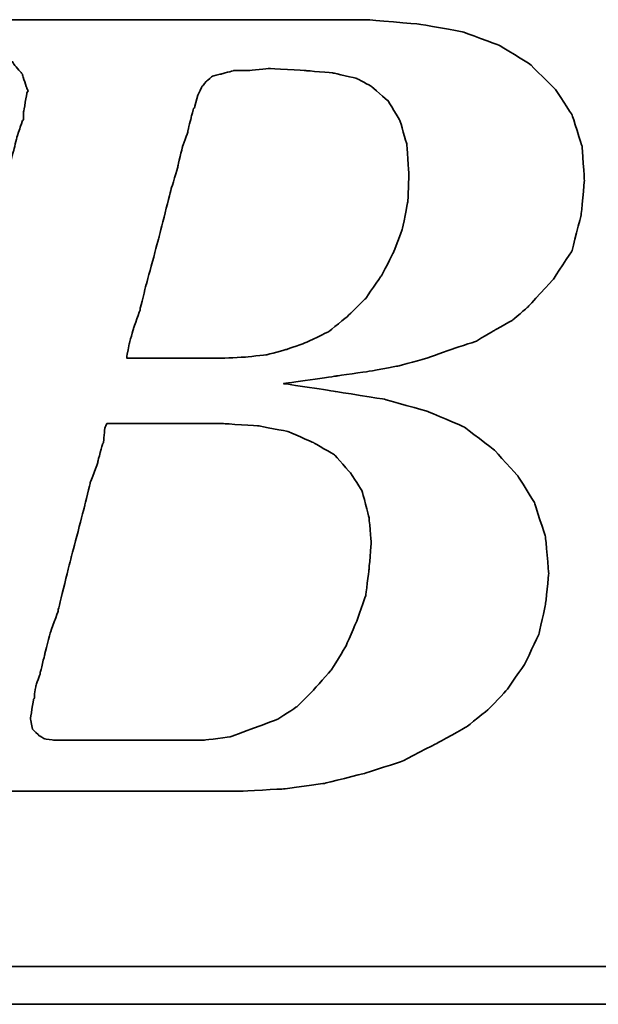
# Model space of a CAD drawing. Header units: millimetres. Extents: x -227 to 3135, y -1502 to 860.
# Tile 518 of 582: x 1218.12 to 1221.21, y -457.81 to -452.56. Entities that reach past the tile are written whole.
import ezdxf

# ---------------------------------------------------------------- set-up
doc = ezdxf.new("R2010")
doc.units = ezdxf.units.MM
doc.layers.add('DIM', color=4, linetype='CONTINUOUS')
doc.layers.add('layer 1', color=7, linetype='CONTINUOUS')

# ---------------------------------------------------------------- blocks, each defined once
blk = doc.blocks.new('TBI MOTION logo(完整正式版)')
at = {"layer": 'layer 1', "color": 22, "lineweight": 35}
for points, knots in [([(-64.65375, -6.86375), (-64.65375, -6.86375), (-64.84375, -7.29625), (-64.84375, -7.29625), (-64.84375, -7.29625), (-64.84375, -7.29625), (-64.86875, -7.34375), (-64.86875, -7.34375), (-64.86875, -7.34375), (-64.86875, -7.34375), (-64.86875, -7.36875), (-64.86875, -7.36875), (-64.86875, -7.36875), (-64.86875, -7.36875), (-65.15375, -7.65375), (-65.15375, -7.65375), (-65.15375, -7.65375), (-65.15375, -7.65375), (-65.17875, -7.65375), (-65.17875, -7.65375), (-65.17875, -7.65375), (-65.17875, -7.65375), (-65.20375, -7.67875), (-65.20375, -7.67875), (-65.20375, -7.67875), (-65.20375, -7.67875), (-65.58875, -7.87125), (-65.58875, -7.87125), (-65.58875, -7.87125), (-65.58875, -7.87125), (-65.63375, -7.87125), (-65.63375, -7.87125), (-65.63375, -7.87125), (-65.63375, -7.87125), (-65.65875, -7.89375), (-65.65875, -7.89375), (-65.65875, -7.89375), (-65.65875, -7.89375), (-66.09375, -7.94375), (-66.09375, -7.94375), (-66.09375, -7.94375), (-66.09375, -7.94375), (-66.11375, -7.94375), (-66.11375, -7.94375), (-66.11375, -7.94375), (-66.11375, -7.94375), (-66.16375, -7.94375), (-66.16375, -7.94375), (-66.16375, -7.94375), (-66.16375, -7.94375), (-66.30875, -7.94375), (-66.30875, -7.94375), (-66.30875, -7.94375), (-66.30875, -7.94375), (-66.69375, -7.94375), (-66.69375, -7.94375), (-66.69375, -7.94375), (-66.69375, -7.94375), (-67.07375, -7.94375), (-67.07375, -7.94375), (-67.07375, -7.94375), (-67.07375, -7.94375), (-67.12375, -7.94375), (-67.12375, -7.94375), (-67.12375, -7.94375), (-67.12375, -7.94375), (-67.12375, -7.96625), (-67.12375, -7.96625), (-67.12375, -7.96625), (-67.12375, -7.96625), (-67.14875, -7.99125), (-67.14875, -7.99125), (-67.14875, -7.99125), (-67.14875, -7.99125), (-67.24375, -8.34875), (-67.24375, -8.34875), (-67.24375, -8.34875), (-67.24375, -8.34875), (-67.31375, -8.68625), (-67.31375, -8.68625), (-67.31375, -8.68625), (-67.31375, -8.68625), (-67.26875, -8.68625), (-67.26875, -8.68625), (-67.26875, -8.68625), (-67.26875, -8.68625), (-67.07375, -8.68625), (-67.07375, -8.68625), (-67.07375, -8.68625), (-67.07375, -8.68625), (-66.54875, -8.68625), (-66.54875, -8.68625), (-66.54875, -8.68625), (-66.54875, -8.68625), (-65.82625, -8.68625), (-65.82625, -8.68625), (-65.82625, -8.68625), (-65.82625, -8.68625), (-65.01375, -8.68625), (-65.01375, -8.68625), (-65.01375, -8.68625), (-65.01375, -8.68625), (-64.05375, -8.68625), (-64.05375, -8.68625), (-64.05375, -8.68625), (-64.05375, -8.68625), (-62.08375, -8.68625), (-62.08375, -8.68625), (-62.08375, -8.68625), (-62.08375, -8.68625), (-60.06875, -8.68625), (-60.06875, -8.68625), (-60.06875, -8.68625), (-60.06875, -8.68625), (-59.10875, -8.68625), (-59.10875, -8.68625), (-59.10875, -8.68625), (-59.10875, -8.68625), (-58.29375, -8.68625), (-58.29375, -8.68625), (-58.29375, -8.68625), (-58.29375, -8.68625), (-57.57375, -8.68625), (-57.57375, -8.68625), (-57.57375, -8.68625), (-57.57375, -8.68625), (-57.04875, -8.68625), (-57.04875, -8.68625), (-57.04875, -8.68625), (-57.04875, -8.68625), (-56.85375, -8.68625), (-56.85375, -8.68625), (-56.85375, -8.68625), (-56.85375, -8.68625), (-56.70875, -8.68625), (-56.70875, -8.68625), (-56.70875, -8.68625), (-56.70875, -8.68625), (-56.61375, -8.68625), (-56.61375, -8.68625), (-56.61375, -8.68625), (-56.61375, -8.68625), (-56.56875, -8.68625), (-56.56875, -8.68625), (-56.56875, -8.68625), (-56.56875, -8.68625), (-55.65375, -8.63875), (-55.65375, -8.63875), (-55.65375, -8.63875), (-55.65375, -8.63875), (-54.76875, -8.51875), (-54.76875, -8.51875), (-54.76875, -8.51875), (-54.76875, -8.51875), (-53.90375, -8.30375), (-53.90375, -8.30375), (-53.90375, -8.30375), (-53.90375, -8.30375), (-53.08875, -8.03875), (-53.08875, -8.03875), (-53.08875, -8.03875), (-53.08875, -8.03875), (-52.34375, -7.65375), (-52.34375, -7.65375), (-52.34375, -7.65375), (-52.34375, -7.65375), (-51.69875, -7.29625), (-51.69875, -7.29625), (-51.69875, -7.29625), (-51.69875, -7.29625), (-51.21875, -6.91125), (-51.21875, -6.91125), (-51.21875, -6.91125), (-51.21875, -6.91125), (-50.83375, -6.50375), (-50.83375, -6.50375), (-50.83375, -6.50375), (-50.83375, -6.50375), (-50.44875, -5.94875), (-50.44875, -5.94875), (-50.44875, -5.94875), (-50.44875, -5.94875), (-50.13875, -5.30375), (-50.13875, -5.30375), (-50.13875, -5.30375), (-50.13875, -5.30375), (-49.99375, -4.65375), (-49.99375, -4.65375), (-49.99375, -4.65375), (-49.99375, -4.65375), (-49.92375, -3.98375), (-49.92375, -3.98375), (-49.92375, -3.98375), (-49.92375, -3.98375), (-49.99375, -3.19374), (-49.99375, -3.19374), (-49.99375, -3.19374), (-49.99375, -3.19374), (-50.23374, -2.44874), (-50.23374, -2.44874), (-50.23374, -2.44874), (-50.23374, -2.44874), (-50.59375, -1.87374), (-50.59375, -1.87374), (-50.59375, -1.87374), (-50.59375, -1.87374), (-51.09875, -1.31874), (-51.09875, -1.31874), (-51.09875, -1.31874), (-51.09875, -1.31874), (-51.74375, -0.81875), (-51.74375, -0.81875), (-51.74375, -0.81875), (-51.74375, -0.81875), (-52.53875, -0.48125), (-52.53875, -0.48125), (-52.53875, -0.48125), (-52.53875, -0.48125), (-53.47375, -0.21875), (-53.47375, -0.21875), (-53.47375, -0.21875), (-53.47375, -0.21875), (-54.52875, -0.04874), (-54.52875, -0.04874), (-54.52875, -0.04874), (-54.52875, -0.04874), (-55.65375, 0.12125), (-55.65375, 0.12125), (-55.65375, 0.12125), (-55.65375, 0.12125), (-54.50375, 0.28624), (-54.50375, 0.28624), (-54.50375, 0.28624), (-54.50375, 0.28624), (-53.83375, 0.38124), (-53.83375, 0.38124), (-53.83375, 0.38124), (-53.83375, 0.38124), (-53.18375, 0.50125), (-53.18375, 0.50125), (-53.18375, 0.50125), (-53.18375, 0.50125), (-52.55875, 0.66874), (-52.55875, 0.66874), (-52.55875, 0.66874), (-52.55875, 0.66874), (-52.03375, 0.86124), (-52.03375, 0.86124), (-52.03375, 0.86124), (-52.03375, 0.86124), (-51.50374, 1.03124), (-51.50374, 1.03124), (-51.50374, 1.03124), (-51.50374, 1.03124), (-51.09875, 1.27125), (-51.09875, 1.27125), (-51.09875, 1.27125), (-51.09875, 1.27125), (-50.71375, 1.48624), (-50.71375, 1.48624), (-50.71375, 1.48624), (-50.71375, 1.48624), (-50.37625, 1.77625), (-50.37625, 1.77625), (-50.37625, 1.77625), (-50.37625, 1.77625), (-49.82375, 2.37625), (-49.82375, 2.37625), (-49.82375, 2.37625), (-49.82375, 2.37625), (-49.41875, 2.99625), (-49.41875, 2.99625), (-49.41875, 2.99625), (-49.41875, 2.99625), (-49.22375, 3.76625), (-49.22375, 3.76625), (-49.22375, 3.76625), (-49.22375, 3.76625), (-49.15375, 4.50874), (-49.15375, 4.50874), (-49.15375, 4.50874), (-49.15375, 4.50874), (-49.20375, 5.25125), (-49.20375, 5.25125), (-49.20375, 5.25125), (-49.20375, 5.25125), (-49.41875, 5.92625), (-49.41875, 5.92625), (-49.41875, 5.92625), (-49.41875, 5.92625), (-49.77875, 6.47625), (-49.77875, 6.47625), (-49.77875, 6.47625), (-49.77875, 6.47625), (-50.33125, 7.02624), (-50.33125, 7.02624), (-50.33125, 7.02624), (-50.33125, 7.02624), (-51.00125, 7.43625), (-51.00125, 7.43625), (-51.00125, 7.43625), (-51.00125, 7.43625), (-51.79375, 7.72625), (-51.79375, 7.72625), (-51.79375, 7.72625), (-51.79375, 7.72625), (-52.72875, 7.89124), (-52.72875, 7.89124), (-52.72875, 7.89124), (-52.72875, 7.89124), (-53.83375, 7.98625), (-53.83375, 7.98625), (-53.83375, 7.98625), (-53.83375, 7.98625), (-53.92875, 7.98625), (-53.92875, 7.98625), (-53.92875, 7.98625), (-53.92875, 7.98625), (-54.26375, 7.98625), (-54.26375, 7.98625), (-54.26375, 7.98625), (-54.26375, 7.98625), (-54.74375, 7.98625), (-54.74375, 7.98625), (-54.74375, 7.98625), (-54.74375, 7.98625), (-55.36875, 7.98625), (-55.36875, 7.98625), (-55.36875, 7.98625), (-55.36875, 7.98625), (-56.13375, 7.98625), (-56.13375, 7.98625), (-56.13375, 7.98625), (-56.13375, 7.98625), (-56.94875, 7.98625), (-56.94875, 7.98625), (-56.94875, 7.98625), (-56.94875, 7.98625), (-58.77625, 7.98625), (-58.77625, 7.98625), (-58.77625, 7.98625), (-58.77625, 7.98625), (-60.59875, 7.98625), (-60.59875, 7.98625), (-60.59875, 7.98625), (-60.59875, 7.98625), (-61.41375, 7.98625), (-61.41375, 7.98625), (-61.41375, 7.98625), (-61.41375, 7.98625), (-62.17875, 7.98625), (-62.17875, 7.98625), (-62.17875, 7.98625), (-62.17875, 7.98625), (-62.80375, 7.98625), (-62.80375, 7.98625), (-62.80375, 7.98625), (-62.80375, 7.98625), (-63.30625, 7.98625), (-63.30625, 7.98625), (-63.30625, 7.98625), (-63.30625, 7.98625), (-63.57375, 7.98625), (-63.57375, 7.98625), (-63.57375, 7.98625), (-63.57375, 7.98625), (-63.57375, 7.96375), (-63.57375, 7.96375), (-63.57375, 7.96375), (-63.57375, 7.96375), (-63.59875, 7.94125), (-63.59875, 7.94125), (-63.59875, 7.94125), (-63.59875, 7.94125), (-63.69375, 7.55625), (-63.69375, 7.55625), (-63.69375, 7.55625), (-63.69375, 7.55625), (-63.76375, 7.24624), (-63.76375, 7.24624), (-63.76375, 7.24624), (-63.76375, 7.24624), (-63.23875, 7.24624), (-63.23875, 7.24624), (-63.23875, 7.24624), (-63.23875, 7.24624), (-62.75875, 7.24624), (-62.75875, 7.24624), (-62.75875, 7.24624), (-62.75875, 7.24624), (-62.61125, 7.24624), (-62.61125, 7.24624), (-62.61125, 7.24624), (-62.61125, 7.24624), (-62.56625, 7.24624), (-62.56625, 7.24624), (-62.56625, 7.24624), (-62.56625, 7.24624), (-62.22875, 7.24624), (-62.22875, 7.24624), (-62.22875, 7.24624), (-62.22875, 7.24624), (-62.20375, 7.24624), (-62.20375, 7.24624), (-62.20375, 7.24624), (-62.20375, 7.24624), (-62.17875, 7.21875), (-62.17875, 7.21875), (-62.17875, 7.21875), (-62.17875, 7.21875), (-61.96375, 7.17125), (-61.96375, 7.17125), (-61.96375, 7.17125), (-61.96375, 7.17125), (-61.72375, 7.12624), (-61.72375, 7.12624), (-61.72375, 7.12624), (-61.72375, 7.12624), (-61.70375, 7.12624), (-61.70375, 7.12624), (-61.70375, 7.12624), (-61.70375, 7.12624), (-61.55875, 7.07624), (-61.55875, 7.07624), (-61.55875, 7.07624), (-61.55875, 7.07624), (-61.50875, 7.07624), (-61.50875, 7.07624), (-61.50875, 7.07624), (-61.50875, 7.07624), (-61.48375, 7.02624), (-61.48375, 7.02624), (-61.48375, 7.02624), (-61.48375, 7.02624), (-61.31875, 6.83375), (-61.31875, 6.83375), (-61.31875, 6.83375), (-61.31875, 6.83375), (-61.29375, 6.81125), (-61.29375, 6.81125), (-61.29375, 6.81125), (-61.29375, 6.81125), (-61.29375, 6.78625), (-61.29375, 6.78625), (-61.29375, 6.78625), (-61.29375, 6.78625), (-61.19875, 6.50124), (-61.19875, 6.50124), (-61.19875, 6.50124), (-61.19875, 6.50124), (-61.17375, 6.45124), (-61.17375, 6.45124), (-61.17375, 6.45124), (-61.17375, 6.45124), (-61.19875, 6.40625), (-61.19875, 6.40625), (-61.19875, 6.40625), (-61.19875, 6.40625), (-61.26875, 5.99624), (-61.26875, 5.99624), (-61.26875, 5.99624), (-61.26875, 5.99624), (-61.26875, 5.85125), (-61.26875, 5.85125), (-61.26875, 5.85125), (-61.26875, 5.85125), (-61.26875, 5.82625), (-61.26875, 5.82625), (-61.26875, 5.82625), (-61.26875, 5.82625), (-61.29375, 5.80625), (-61.29375, 5.80625), (-61.29375, 5.80625), (-61.29375, 5.80625), (-61.34125, 5.66125), (-61.34125, 5.66125), (-61.34125, 5.66125), (-61.34125, 5.66125), (-61.41375, 5.44625), (-61.41375, 5.44625), (-61.41375, 5.44625), (-61.41375, 5.44625), (-61.48375, 5.15625), (-61.48375, 5.15625), (-61.48375, 5.15625), (-61.48375, 5.15625), (-61.58375, 4.82124), (-61.58375, 4.82124), (-61.58375, 4.82124), (-61.58375, 4.82124), (-61.79875, 4.00375), (-61.79875, 4.00375), (-61.79875, 4.00375), (-61.79875, 4.00375), (-62.05875, 2.99625), (-62.05875, 2.99625), (-62.05875, 2.99625), (-62.05875, 2.99625), (-62.34875, 1.91625), (-62.34875, 1.91625), (-62.34875, 1.91625), (-62.34875, 1.91625), (-62.97375, -0.41124), (-62.97375, -0.41124), (-62.97375, -0.41124), (-62.97375, -0.41124), (-63.59875, -2.75875), (-63.59875, -2.75875), (-63.59875, -2.75875), (-63.59875, -2.75875), (-63.88375, -3.86374), (-63.88375, -3.86374), (-63.88375, -3.86374), (-63.88375, -3.86374), (-64.14875, -4.82374), (-64.14875, -4.82374), (-64.14875, -4.82374), (-64.14875, -4.82374), (-64.36375, -5.64125), (-64.36375, -5.64125), (-64.36375, -5.64125), (-64.36375, -5.64125), (-64.43625, -5.97625), (-64.43625, -5.97625), (-64.43625, -5.97625), (-64.43625, -5.97625), (-64.50875, -6.28625), (-64.50875, -6.28625), (-64.50875, -6.28625), (-64.50875, -6.28625), (-64.50875, -6.30875), (-64.50875, -6.30875), (-64.50875, -6.30875), (-64.50875, -6.30875), (-64.57875, -6.50375), (-64.57875, -6.50375), (-64.57875, -6.50375), (-64.57875, -6.50375), (-64.62875, -6.69625), (-64.62875, -6.69625), (-64.62875, -6.69625), (-64.62875, -6.69625), (-64.62875, -6.76875), (-64.62875, -6.76875), (-64.62875, -6.76875), (-64.62875, -6.76875), (-64.62875, -6.81375), (-64.62875, -6.81375), (-64.62875, -6.81375), (-64.62875, -6.81375), (-64.62875, -6.83875), (-64.62875, -6.83875), (-64.62875, -6.83875), (-64.62875, -6.83875), (-64.65375, -6.86375), (-64.65375, -6.86375)], [0, 0, 0, 0, 0.00719424, 0.00719424, 0.00719424, 0.00719425, 0.01438849, 0.01438849, 0.01438849, 0.0143885, 0.02158273, 0.02158273, 0.02158273, 0.02158274, 0.02877698, 0.02877698, 0.02877698, 0.02877699, 0.03597122, 0.03597122, 0.03597122, 0.03597123, 0.04316547, 0.04316547, 0.04316547, 0.04316548, 0.05035971, 0.05035971, 0.05035971, 0.05035972, 0.05755396, 0.05755396, 0.05755396, 0.05755397, 0.0647482, 0.0647482, 0.0647482, 0.06474821, 0.07194245, 0.07194245, 0.07194245, 0.07194246, 0.07913669, 0.07913669, 0.07913669, 0.0791367, 0.08633094, 0.08633094, 0.08633094, 0.08633095, 0.09352518, 0.09352518, 0.09352518, 0.09352519, 0.10071942, 0.10071942, 0.10071942, 0.10071943, 0.10791367, 0.10791367, 0.10791367, 0.10791368, 0.11510791, 0.11510791, 0.11510791, 0.11510792, 0.12230216, 0.12230216, 0.12230216, 0.12230217, 0.1294964, 0.1294964, 0.1294964, 0.12949641, 0.13669065, 0.13669065, 0.13669065, 0.13669066, 0.14388489, 0.14388489, 0.14388489, 0.1438849, 0.15107914, 0.15107914, 0.15107914, 0.15107915, 0.15827338, 0.15827338, 0.15827338, 0.15827339, 0.16546763, 0.16546763, 0.16546763, 0.16546764, 0.17266187, 0.17266187, 0.17266187, 0.17266188, 0.17985612, 0.17985612, 0.17985612, 0.17985613, 0.18705036, 0.18705036, 0.18705036, 0.18705037, 0.1942446, 0.1942446, 0.1942446, 0.19424461, 0.20143885, 0.20143885, 0.20143885, 0.20143886, 0.20863309, 0.20863309, 0.20863309, 0.2086331, 0.21582734, 0.21582734, 0.21582734, 0.21582735, 0.22302158, 0.22302158, 0.22302158, 0.22302159, 0.23021583, 0.23021583, 0.23021583, 0.23021584, 0.23741007, 0.23741007, 0.23741007, 0.23741008, 0.24460432, 0.24460432, 0.24460432, 0.24460433, 0.25179856, 0.25179856, 0.25179856, 0.25179857, 0.25899281, 0.25899281, 0.25899281, 0.25899282, 0.26618705, 0.26618705, 0.26618705, 0.26618706, 0.27338129, 0.27338129, 0.27338129, 0.2733813, 0.28057554, 0.28057554, 0.28057554, 0.28057555, 0.28776978, 0.28776978, 0.28776978, 0.28776979, 0.29496403, 0.29496403, 0.29496403, 0.29496404, 0.30215827, 0.30215827, 0.30215827, 0.30215828, 0.30935252, 0.30935252, 0.30935252, 0.30935253, 0.31654676, 0.31654676, 0.31654676, 0.31654677, 0.32374101, 0.32374101, 0.32374101, 0.32374102, 0.33093525, 0.33093525, 0.33093525, 0.33093526, 0.3381295, 0.3381295, 0.3381295, 0.33812951, 0.34532374, 0.34532374, 0.34532374, 0.34532375, 0.35251799, 0.35251799, 0.35251799, 0.352518, 0.35971223, 0.35971223, 0.35971223, 0.35971224, 0.36690647, 0.36690647, 0.36690647, 0.36690648, 0.37410072, 0.37410072, 0.37410072, 0.37410073, 0.38129496, 0.38129496, 0.38129496, 0.38129497, 0.38848921, 0.38848921, 0.38848921, 0.38848922, 0.39568345, 0.39568345, 0.39568345, 0.39568346, 0.4028777, 0.4028777, 0.4028777, 0.40287771, 0.41007194, 0.41007194, 0.41007194, 0.41007195, 0.41726619, 0.41726619, 0.41726619, 0.4172662, 0.42446043, 0.42446043, 0.42446043, 0.42446044, 0.43165468, 0.43165468, 0.43165468, 0.43165469, 0.43884892, 0.43884892, 0.43884892, 0.43884893, 0.44604317, 0.44604317, 0.44604317, 0.44604318, 0.45323741, 0.45323741, 0.45323741, 0.45323742, 0.46043165, 0.46043165, 0.46043165, 0.46043166, 0.4676259, 0.4676259, 0.4676259, 0.46762591, 0.47482014, 0.47482014, 0.47482014, 0.47482015, 0.48201439, 0.48201439, 0.48201439, 0.4820144, 0.48920863, 0.48920863, 0.48920863, 0.48920864, 0.49640288, 0.49640288, 0.49640288, 0.49640289, 0.50359712, 0.50359712, 0.50359712, 0.50359713, 0.51079137, 0.51079137, 0.51079137, 0.51079138, 0.51798561, 0.51798561, 0.51798561, 0.51798562, 0.52517986, 0.52517986, 0.52517986, 0.52517987, 0.5323741, 0.5323741, 0.5323741, 0.53237411, 0.53956835, 0.53956835, 0.53956835, 0.53956836, 0.54676259, 0.54676259, 0.54676259, 0.5467626, 0.55395683, 0.55395683, 0.55395683, 0.55395684, 0.56115108, 0.56115108, 0.56115108, 0.56115109, 0.56834532, 0.56834532, 0.56834532, 0.56834533, 0.57553957, 0.57553957, 0.57553957, 0.57553958, 0.58273381, 0.58273381, 0.58273381, 0.58273382, 0.58992806, 0.58992806, 0.58992806, 0.58992807, 0.5971223, 0.5971223, 0.5971223, 0.59712231, 0.60431655, 0.60431655, 0.60431655, 0.60431656, 0.61151079, 0.61151079, 0.61151079, 0.6115108, 0.61870504, 0.61870504, 0.61870504, 0.61870505, 0.62589928, 0.62589928, 0.62589928, 0.62589929, 0.63309353, 0.63309353, 0.63309353, 0.63309354, 0.64028777, 0.64028777, 0.64028777, 0.64028778, 0.64748201, 0.64748201, 0.64748201, 0.64748202, 0.65467626, 0.65467626, 0.65467626, 0.65467627, 0.6618705, 0.6618705, 0.6618705, 0.66187051, 0.66906475, 0.66906475, 0.66906475, 0.66906476, 0.67625899, 0.67625899, 0.67625899, 0.676259, 0.68345324, 0.68345324, 0.68345324, 0.68345325, 0.69064748, 0.69064748, 0.69064748, 0.69064749, 0.69784173, 0.69784173, 0.69784173, 0.69784174, 0.70503597, 0.70503597, 0.70503597, 0.70503598, 0.71223022, 0.71223022, 0.71223022, 0.71223023, 0.71942446, 0.71942446, 0.71942446, 0.71942447, 0.72661871, 0.72661871, 0.72661871, 0.72661872, 0.73381295, 0.73381295, 0.73381295, 0.73381296, 0.74100719, 0.74100719, 0.74100719, 0.7410072, 0.74820144, 0.74820144, 0.74820144, 0.74820145, 0.75539568, 0.75539568, 0.75539568, 0.75539569, 0.76258993, 0.76258993, 0.76258993, 0.76258994, 0.76978417, 0.76978417, 0.76978417, 0.76978418, 0.77697842, 0.77697842, 0.77697842, 0.77697843, 0.78417266, 0.78417266, 0.78417266, 0.78417267, 0.79136691, 0.79136691, 0.79136691, 0.79136692, 0.79856115, 0.79856115, 0.79856115, 0.79856116, 0.8057554, 0.8057554, 0.8057554, 0.80575541, 0.81294964, 0.81294964, 0.81294964, 0.81294965, 0.82014388, 0.82014388, 0.82014388, 0.82014389, 0.82733813, 0.82733813, 0.82733813, 0.82733814, 0.83453237, 0.83453237, 0.83453237, 0.83453238, 0.84172662, 0.84172662, 0.84172662, 0.84172663, 0.84892086, 0.84892086, 0.84892086, 0.84892087, 0.85611511, 0.85611511, 0.85611511, 0.85611512, 0.86330935, 0.86330935, 0.86330935, 0.86330936, 0.8705036, 0.8705036, 0.8705036, 0.87050361, 0.87769784, 0.87769784, 0.87769784, 0.87769785, 0.88489209, 0.88489209, 0.88489209, 0.8848921, 0.89208633, 0.89208633, 0.89208633, 0.89208634, 0.89928058, 0.89928058, 0.89928058, 0.89928059, 0.90647482, 0.90647482, 0.90647482, 0.90647483, 0.91366906, 0.91366906, 0.91366906, 0.91366907, 0.92086331, 0.92086331, 0.92086331, 0.92086332, 0.92805755, 0.92805755, 0.92805755, 0.92805756, 0.9352518, 0.9352518, 0.9352518, 0.93525181, 0.94244604, 0.94244604, 0.94244604, 0.94244605, 0.94964029, 0.94964029, 0.94964029, 0.9496403, 0.95683453, 0.95683453, 0.95683453, 0.95683454, 0.96402878, 0.96402878, 0.96402878, 0.96402879, 0.97122302, 0.97122302, 0.97122302, 0.97122303, 0.97841727, 0.97841727, 0.97841727, 0.97841728, 0.98561151, 0.98561151, 0.98561151, 0.98561152, 0.99280576, 0.99280576, 0.99280576, 0.99280577, 1, 1, 1, 1]), ([(-57.50375, 6.35625), (-57.50375, 6.35625), (-57.57375, 6.11625), (-57.57375, 6.11625), (-57.57375, 6.11625), (-57.57375, 6.11625), (-57.57375, 6.09125), (-57.57375, 6.09125), (-57.57375, 6.09125), (-57.57375, 6.09125), (-57.59875, 6.06625), (-57.59875, 6.06625), (-57.59875, 6.06625), (-57.59875, 6.06625), (-57.64875, 5.87625), (-57.64875, 5.87625), (-57.64875, 5.87625), (-57.64875, 5.87625), (-57.71875, 5.58875), (-57.71875, 5.58875), (-57.71875, 5.58875), (-57.71875, 5.58875), (-57.71875, 5.56625), (-57.71875, 5.56625), (-57.71875, 5.56625), (-57.71875, 5.56625), (-57.83875, 5.23125), (-57.83875, 5.23125), (-57.83875, 5.23125), (-57.83875, 5.23125), (-57.93625, 4.82124), (-57.93625, 4.82124), (-57.93625, 4.82124), (-57.93625, 4.82124), (-57.93625, 4.79624), (-57.93625, 4.79624), (-57.93625, 4.79624), (-57.93625, 4.79624), (-58.07875, 4.34125), (-58.07875, 4.34125), (-58.07875, 4.34125), (-58.07875, 4.34125), (-58.34375, 3.28625), (-58.34375, 3.28625), (-58.34375, 3.28625), (-58.34375, 3.28625), (-58.62875, 2.23124), (-58.62875, 2.23124), (-58.62875, 2.23124), (-58.62875, 2.23124), (-58.74875, 1.75125), (-58.74875, 1.75125), (-58.74875, 1.75125), (-58.74875, 1.75125), (-58.74875, 1.72625), (-58.74875, 1.72625), (-58.74875, 1.72625), (-58.74875, 1.72625), (-58.89375, 1.31625), (-58.89375, 1.31625), (-58.89375, 1.31625), (-58.89375, 1.31625), (-58.98875, 0.98124), (-58.98875, 0.98124), (-58.98875, 0.98124), (-58.98875, 0.98124), (-59.03875, 0.71625), (-59.03875, 0.71625), (-59.03875, 0.71625), (-59.03875, 0.71625), (-59.03875, 0.66874), (-59.03875, 0.66874), (-59.03875, 0.66874), (-59.03875, 0.66874), (-58.91875, 0.66874), (-58.91875, 0.66874), (-58.91875, 0.66874), (-58.91875, 0.66874), (-58.53375, 0.66874), (-58.53375, 0.66874), (-58.53375, 0.66874), (-58.53375, 0.66874), (-58.10375, 0.66874), (-58.10375, 0.66874), (-58.10375, 0.66874), (-58.10375, 0.66874), (-57.66875, 0.66874), (-57.66875, 0.66874), (-57.66875, 0.66874), (-57.66875, 0.66874), (-57.33375, 0.66874), (-57.33375, 0.66874), (-57.33375, 0.66874), (-57.33375, 0.66874), (-57.09375, 0.66874), (-57.09375, 0.66874), (-57.09375, 0.66874), (-57.09375, 0.66874), (-56.99875, 0.66874), (-56.99875, 0.66874), (-56.99875, 0.66874), (-56.99875, 0.66874), (-56.49375, 0.69374), (-56.49375, 0.69374), (-56.49375, 0.69374), (-56.49375, 0.69374), (-56.01375, 0.74374), (-56.01375, 0.74374), (-56.01375, 0.74374), (-56.01375, 0.74374), (-55.58375, 0.86124), (-55.58375, 0.86124), (-55.58375, 0.86124), (-55.58375, 0.86124), (-55.17375, 1.00624), (-55.17375, 1.00624), (-55.17375, 1.00624), (-55.17375, 1.00624), (-54.67375, 1.24625), (-54.67375, 1.24625), (-54.67375, 1.24625), (-54.67375, 1.24625), (-54.26375, 1.58124), (-54.26375, 1.58124), (-54.26375, 1.58124), (-54.26375, 1.58124), (-53.87875, 1.96374), (-53.87875, 1.96374), (-53.87875, 1.96374), (-53.87875, 1.96374), (-53.54375, 2.44625), (-53.54375, 2.44625), (-53.54375, 2.44625), (-53.54375, 2.44625), (-53.27875, 2.95125), (-53.27875, 2.95125), (-53.27875, 2.95125), (-53.27875, 2.95125), (-53.08875, 3.45124), (-53.08875, 3.45124), (-53.08875, 3.45124), (-53.08875, 3.45124), (-52.96875, 4.05124), (-52.96875, 4.05124), (-52.96875, 4.05124), (-52.96875, 4.05124), (-52.94375, 4.65125), (-52.94375, 4.65125), (-52.94375, 4.65125), (-52.94375, 4.65125), (-52.99375, 5.30125), (-52.99375, 5.30125), (-52.99375, 5.30125), (-52.99375, 5.30125), (-53.13875, 5.80625), (-53.13875, 5.80625), (-53.13875, 5.80625), (-53.13875, 5.80625), (-53.39875, 6.23625), (-53.39875, 6.23625), (-53.39875, 6.23625), (-53.39875, 6.23625), (-53.75875, 6.54875), (-53.75875, 6.54875), (-53.75875, 6.54875), (-53.75875, 6.54875), (-54.07375, 6.71625), (-54.07375, 6.71625), (-54.07375, 6.71625), (-54.07375, 6.71625), (-54.57375, 6.83375), (-54.57375, 6.83375), (-54.57375, 6.83375), (-54.57375, 6.83375), (-55.17375, 6.88625), (-55.17375, 6.88625), (-55.17375, 6.88625), (-55.17375, 6.88625), (-55.96875, 6.93125), (-55.96875, 6.93125), (-55.96875, 6.93125), (-55.96875, 6.93125), (-56.39875, 6.88625), (-56.39875, 6.88625), (-56.39875, 6.88625), (-56.39875, 6.88625), (-56.42125, 6.88625), (-56.42125, 6.88625), (-56.42125, 6.88625), (-56.42125, 6.88625), (-56.73375, 6.88625), (-56.73375, 6.88625), (-56.73375, 6.88625), (-56.73375, 6.88625), (-56.99875, 6.81125), (-56.99875, 6.81125), (-56.99875, 6.81125), (-56.99875, 6.81125), (-57.02375, 6.81125), (-57.02375, 6.81125), (-57.02375, 6.81125), (-57.02375, 6.81125), (-57.18875, 6.76625), (-57.18875, 6.76625), (-57.18875, 6.76625), (-57.18875, 6.76625), (-57.30875, 6.66625), (-57.30875, 6.66625), (-57.30875, 6.66625), (-57.30875, 6.66625), (-57.40875, 6.54875), (-57.40875, 6.54875), (-57.40875, 6.54875), (-57.40875, 6.54875), (-57.50375, 6.35625), (-57.50375, 6.35625)], [0, 0, 0, 0, 0.01851852, 0.01851852, 0.01851852, 0.01851853, 0.03703704, 0.03703704, 0.03703704, 0.03703705, 0.05555556, 0.05555556, 0.05555556, 0.05555557, 0.07407407, 0.07407407, 0.07407407, 0.07407408, 0.09259259, 0.09259259, 0.09259259, 0.0925926, 0.11111111, 0.11111111, 0.11111111, 0.11111112, 0.12962963, 0.12962963, 0.12962963, 0.12962964, 0.14814815, 0.14814815, 0.14814815, 0.14814816, 0.16666667, 0.16666667, 0.16666667, 0.16666668, 0.18518519, 0.18518519, 0.18518519, 0.1851852, 0.2037037, 0.2037037, 0.2037037, 0.20370371, 0.22222222, 0.22222222, 0.22222222, 0.22222223, 0.24074074, 0.24074074, 0.24074074, 0.24074075, 0.25925926, 0.25925926, 0.25925926, 0.25925927, 0.27777778, 0.27777778, 0.27777778, 0.27777779, 0.2962963, 0.2962963, 0.2962963, 0.29629631, 0.31481481, 0.31481481, 0.31481481, 0.31481482, 0.33333333, 0.33333333, 0.33333333, 0.33333334, 0.35185185, 0.35185185, 0.35185185, 0.35185186, 0.37037037, 0.37037037, 0.37037037, 0.37037038, 0.38888889, 0.38888889, 0.38888889, 0.3888889, 0.40740741, 0.40740741, 0.40740741, 0.40740742, 0.42592593, 0.42592593, 0.42592593, 0.42592594, 0.44444444, 0.44444444, 0.44444444, 0.44444445, 0.46296296, 0.46296296, 0.46296296, 0.46296297, 0.48148148, 0.48148148, 0.48148148, 0.48148149, 0.5, 0.5, 0.5, 0.50000001, 0.51851852, 0.51851852, 0.51851852, 0.51851853, 0.53703704, 0.53703704, 0.53703704, 0.53703705, 0.55555556, 0.55555556, 0.55555556, 0.55555557, 0.57407407, 0.57407407, 0.57407407, 0.57407408, 0.59259259, 0.59259259, 0.59259259, 0.5925926, 0.61111111, 0.61111111, 0.61111111, 0.61111112, 0.62962963, 0.62962963, 0.62962963, 0.62962964, 0.64814815, 0.64814815, 0.64814815, 0.64814816, 0.66666667, 0.66666667, 0.66666667, 0.66666668, 0.68518519, 0.68518519, 0.68518519, 0.6851852, 0.7037037, 0.7037037, 0.7037037, 0.70370371, 0.72222222, 0.72222222, 0.72222222, 0.72222223, 0.74074074, 0.74074074, 0.74074074, 0.74074075, 0.75925926, 0.75925926, 0.75925926, 0.75925927, 0.77777778, 0.77777778, 0.77777778, 0.77777779, 0.7962963, 0.7962963, 0.7962963, 0.79629631, 0.81481481, 0.81481481, 0.81481481, 0.81481482, 0.83333333, 0.83333333, 0.83333333, 0.83333334, 0.85185185, 0.85185185, 0.85185185, 0.85185186, 0.87037037, 0.87037037, 0.87037037, 0.87037038, 0.88888889, 0.88888889, 0.88888889, 0.8888889, 0.90740741, 0.90740741, 0.90740741, 0.90740742, 0.92592593, 0.92592593, 0.92592593, 0.92592594, 0.94444444, 0.94444444, 0.94444444, 0.94444445, 0.96296296, 0.96296296, 0.96296296, 0.96296297, 0.98148148, 0.98148148, 0.98148148, 0.98148149, 1, 1, 1, 1]), ([(-61.03125, -6.57375), (-61.03125, -6.57375), (-61.03125, -6.67125), (-61.03125, -6.67125), (-61.03125, -6.67125), (-61.03125, -6.67125), (-61.05375, -6.69625), (-61.05375, -6.69625), (-61.05375, -6.69625), (-61.05375, -6.69625), (-61.12375, -7.12875), (-61.12375, -7.12875), (-61.12375, -7.12875), (-61.12375, -7.12875), (-61.07875, -7.34375), (-61.07875, -7.34375), (-61.07875, -7.34375), (-61.07875, -7.34375), (-60.93375, -7.48875), (-60.93375, -7.48875), (-60.93375, -7.48875), (-60.93375, -7.48875), (-60.81375, -7.55625), (-60.81375, -7.55625), (-60.81375, -7.55625), (-60.81375, -7.55625), (-60.62375, -7.58375), (-60.62375, -7.58375), (-60.62375, -7.58375), (-60.62375, -7.58375), (-60.30875, -7.58375), (-60.30875, -7.58375), (-60.30875, -7.58375), (-60.30875, -7.58375), (-59.97375, -7.58375), (-59.97375, -7.58375), (-59.97375, -7.58375), (-59.97375, -7.58375), (-59.87875, -7.58375), (-59.87875, -7.58375), (-59.87875, -7.58375), (-59.87875, -7.58375), (-59.63625, -7.58375), (-59.63625, -7.58375), (-59.63625, -7.58375), (-59.63625, -7.58375), (-58.96875, -7.58375), (-58.96875, -7.58375), (-58.96875, -7.58375), (-58.96875, -7.58375), (-58.29375, -7.58375), (-58.29375, -7.58375), (-58.29375, -7.58375), (-58.29375, -7.58375), (-58.05375, -7.58375), (-58.05375, -7.58375), (-58.05375, -7.58375), (-58.05375, -7.58375), (-57.98375, -7.58375), (-57.98375, -7.58375), (-57.98375, -7.58375), (-57.98375, -7.58375), (-57.35875, -7.58375), (-57.35875, -7.58375), (-57.35875, -7.58375), (-57.35875, -7.58375), (-56.78375, -7.50875), (-56.78375, -7.50875), (-56.78375, -7.50875), (-56.78375, -7.50875), (-56.27875, -7.31875), (-56.27875, -7.31875), (-56.27875, -7.31875), (-56.27875, -7.31875), (-55.77375, -7.12875), (-55.77375, -7.12875), (-55.77375, -7.12875), (-55.77375, -7.12875), (-55.36875, -6.86375), (-55.36875, -6.86375), (-55.36875, -6.86375), (-55.36875, -6.86375), (-55.00875, -6.50375), (-55.00875, -6.50375), (-55.00875, -6.50375), (-55.00875, -6.50375), (-54.62375, -6.06875), (-54.62375, -6.06875), (-54.62375, -6.06875), (-54.62375, -6.06875), (-54.31375, -5.56875), (-54.31375, -5.56875), (-54.31375, -5.56875), (-54.31375, -5.56875), (-54.07375, -5.01625), (-54.07375, -5.01625), (-54.07375, -5.01625), (-54.07375, -5.01625), (-53.87875, -4.46374), (-53.87875, -4.46374), (-53.87875, -4.46374), (-53.87875, -4.46374), (-53.80875, -3.91375), (-53.80875, -3.91375), (-53.80875, -3.91375), (-53.80875, -3.91375), (-53.75875, -3.31375), (-53.75875, -3.31375), (-53.75875, -3.31375), (-53.75875, -3.31375), (-53.80875, -2.75875), (-53.80875, -2.75875), (-53.80875, -2.75875), (-53.80875, -2.75875), (-53.95375, -2.20875), (-53.95375, -2.20875), (-53.95375, -2.20875), (-53.95375, -2.20875), (-54.19375, -1.82625), (-54.19375, -1.82625), (-54.19375, -1.82625), (-54.19375, -1.82625), (-54.55375, -1.41875), (-54.55375, -1.41875), (-54.55375, -1.41875), (-54.55375, -1.41875), (-55.00875, -1.15125), (-55.00875, -1.15125), (-55.00875, -1.15125), (-55.00875, -1.15125), (-55.56125, -0.91375), (-55.56125, -0.91375), (-55.56125, -0.91375), (-55.56125, -0.91375), (-56.18125, -0.79375), (-56.18125, -0.79375), (-56.18125, -0.79375), (-56.18125, -0.79375), (-56.94875, -0.74374), (-56.94875, -0.74374), (-56.94875, -0.74374), (-56.94875, -0.74374), (-56.99875, -0.74374), (-56.99875, -0.74374), (-56.99875, -0.74374), (-56.99875, -0.74374), (-57.09375, -0.74374), (-57.09375, -0.74374), (-57.09375, -0.74374), (-57.09375, -0.74374), (-57.38375, -0.74374), (-57.38375, -0.74374), (-57.38375, -0.74374), (-57.38375, -0.74374), (-57.76875, -0.74374), (-57.76875, -0.74374), (-57.76875, -0.74374), (-57.76875, -0.74374), (-58.24625, -0.74374), (-58.24625, -0.74374), (-58.24625, -0.74374), (-58.24625, -0.74374), (-58.72875, -0.74374), (-58.72875, -0.74374), (-58.72875, -0.74374), (-58.72875, -0.74374), (-59.20875, -0.74374), (-59.20875, -0.74374), (-59.20875, -0.74374), (-59.20875, -0.74374), (-59.46875, -0.74374), (-59.46875, -0.74374), (-59.46875, -0.74374), (-59.46875, -0.74374), (-59.51625, -0.83875), (-59.51625, -0.83875), (-59.51625, -0.83875), (-59.51625, -0.83875), (-59.54375, -1.15125), (-59.54375, -1.15125), (-59.54375, -1.15125), (-59.54375, -1.15125), (-59.56375, -1.17874), (-59.56375, -1.17874), (-59.56375, -1.17874), (-59.56375, -1.17874), (-59.66375, -1.55875), (-59.66375, -1.55875), (-59.66375, -1.55875), (-59.66375, -1.55875), (-59.66375, -1.58375), (-59.66375, -1.58375), (-59.66375, -1.58375), (-59.66375, -1.58375), (-59.82875, -2.01874), (-59.82875, -2.01874), (-59.82875, -2.01874), (-59.82875, -2.01874), (-59.94875, -2.52125), (-59.94875, -2.52125), (-59.94875, -2.52125), (-59.94875, -2.52125), (-60.23875, -3.62375), (-60.23875, -3.62375), (-60.23875, -3.62375), (-60.23875, -3.62375), (-60.52375, -4.77624), (-60.52375, -4.77624), (-60.52375, -4.77624), (-60.52375, -4.77624), (-60.52375, -4.79874), (-60.52375, -4.79874), (-60.52375, -4.79874), (-60.52375, -4.79874), (-60.69125, -5.25375), (-60.69125, -5.25375), (-60.69125, -5.25375), (-60.69125, -5.25375), (-60.81375, -5.73625), (-60.81375, -5.73625), (-60.81375, -5.73625), (-60.81375, -5.73625), (-60.90875, -6.11875), (-60.90875, -6.11875), (-60.90875, -6.11875), (-60.90875, -6.11875), (-60.90875, -6.14375), (-60.90875, -6.14375), (-60.90875, -6.14375), (-60.90875, -6.14375), (-61.00375, -6.40875), (-61.00375, -6.40875), (-61.00375, -6.40875), (-61.00375, -6.40875), (-61.03125, -6.57375), (-61.03125, -6.57375)], [0, 0, 0, 0, 0.01694915, 0.01694915, 0.01694915, 0.01694916, 0.03389831, 0.03389831, 0.03389831, 0.03389832, 0.05084746, 0.05084746, 0.05084746, 0.05084747, 0.06779661, 0.06779661, 0.06779661, 0.06779662, 0.08474576, 0.08474576, 0.08474576, 0.08474577, 0.10169492, 0.10169492, 0.10169492, 0.10169493, 0.11864407, 0.11864407, 0.11864407, 0.11864408, 0.13559322, 0.13559322, 0.13559322, 0.13559323, 0.15254237, 0.15254237, 0.15254237, 0.15254238, 0.16949153, 0.16949153, 0.16949153, 0.16949154, 0.18644068, 0.18644068, 0.18644068, 0.18644069, 0.20338983, 0.20338983, 0.20338983, 0.20338984, 0.22033898, 0.22033898, 0.22033898, 0.22033899, 0.23728814, 0.23728814, 0.23728814, 0.23728815, 0.25423729, 0.25423729, 0.25423729, 0.2542373, 0.27118644, 0.27118644, 0.27118644, 0.27118645, 0.28813559, 0.28813559, 0.28813559, 0.2881356, 0.30508475, 0.30508475, 0.30508475, 0.30508476, 0.3220339, 0.3220339, 0.3220339, 0.32203391, 0.33898305, 0.33898305, 0.33898305, 0.33898306, 0.3559322, 0.3559322, 0.3559322, 0.35593221, 0.37288136, 0.37288136, 0.37288136, 0.37288137, 0.38983051, 0.38983051, 0.38983051, 0.38983052, 0.40677966, 0.40677966, 0.40677966, 0.40677967, 0.42372881, 0.42372881, 0.42372881, 0.42372882, 0.44067797, 0.44067797, 0.44067797, 0.44067798, 0.45762712, 0.45762712, 0.45762712, 0.45762713, 0.47457627, 0.47457627, 0.47457627, 0.47457628, 0.49152542, 0.49152542, 0.49152542, 0.49152543, 0.50847458, 0.50847458, 0.50847458, 0.50847459, 0.52542373, 0.52542373, 0.52542373, 0.52542374, 0.54237288, 0.54237288, 0.54237288, 0.54237289, 0.55932203, 0.55932203, 0.55932203, 0.55932204, 0.57627119, 0.57627119, 0.57627119, 0.5762712, 0.59322034, 0.59322034, 0.59322034, 0.59322035, 0.61016949, 0.61016949, 0.61016949, 0.6101695, 0.62711864, 0.62711864, 0.62711864, 0.62711865, 0.6440678, 0.6440678, 0.6440678, 0.64406781, 0.66101695, 0.66101695, 0.66101695, 0.66101696, 0.6779661, 0.6779661, 0.6779661, 0.67796611, 0.69491525, 0.69491525, 0.69491525, 0.69491526, 0.71186441, 0.71186441, 0.71186441, 0.71186442, 0.72881356, 0.72881356, 0.72881356, 0.72881357, 0.74576271, 0.74576271, 0.74576271, 0.74576272, 0.76271186, 0.76271186, 0.76271186, 0.76271187, 0.77966102, 0.77966102, 0.77966102, 0.77966103, 0.79661017, 0.79661017, 0.79661017, 0.79661018, 0.81355932, 0.81355932, 0.81355932, 0.81355933, 0.83050847, 0.83050847, 0.83050847, 0.83050848, 0.84745763, 0.84745763, 0.84745763, 0.84745764, 0.86440678, 0.86440678, 0.86440678, 0.86440679, 0.88135593, 0.88135593, 0.88135593, 0.88135594, 0.89830508, 0.89830508, 0.89830508, 0.89830509, 0.91525424, 0.91525424, 0.91525424, 0.91525425, 0.93220339, 0.93220339, 0.93220339, 0.9322034, 0.94915254, 0.94915254, 0.94915254, 0.94915255, 0.96610169, 0.96610169, 0.96610169, 0.9661017, 0.98305085, 0.98305085, 0.98305085, 0.98305086, 1, 1, 1, 1]), ([(75.90875, -9.47875), (75.90875, -9.47875), (75.90875, -12.28625), (75.90875, -12.28625), (75.90875, -12.28625), (75.90875, -12.28625), (75.90875, -12.47875), (75.90875, -12.47875), (75.90875, -12.47875), (75.90875, -12.47875), (75.71625, -12.47875), (75.71625, -12.47875), (75.71625, -12.47875), (75.71625, -12.47875), (-88.32875, -12.47875), (-88.32875, -12.47875), (-88.32875, -12.47875), (-88.32875, -12.47875), (-88.32875, -13.29375), (-88.32875, -13.29375), (-88.32875, -13.29375), (-88.32875, -13.29375), (82.89125, -13.29375), (82.89125, -13.29375), (82.89125, -13.29375), (82.89125, -13.29375), (75.90875, -9.47875), (75.90875, -9.47875)], [0, 0, 0, 0, 0.14285714, 0.14285714, 0.14285714, 0.14285715, 0.28571429, 0.28571429, 0.28571429, 0.2857143, 0.42857143, 0.42857143, 0.42857143, 0.42857144, 0.57142857, 0.57142857, 0.57142857, 0.57142858, 0.71428571, 0.71428571, 0.71428571, 0.71428572, 0.85714286, 0.85714286, 0.85714286, 0.85714287, 1, 1, 1, 1])]:
    blk.add_open_spline(points, degree=3, knots=knots, dxfattribs=at)

msp = doc.modelspace()

# ---------------------------------------------------------------- block references
at = {"layer": 'DIM', "color": 7, "xscale": 0.246592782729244, "yscale": 0.246592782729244, "zscale": 0.246592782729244}
msp.add_blockref('TBI MOTION logo(完整正式版)', (1233.252, -454.5292), dxfattribs=at)

doc.saveas('drawing.dxf')
